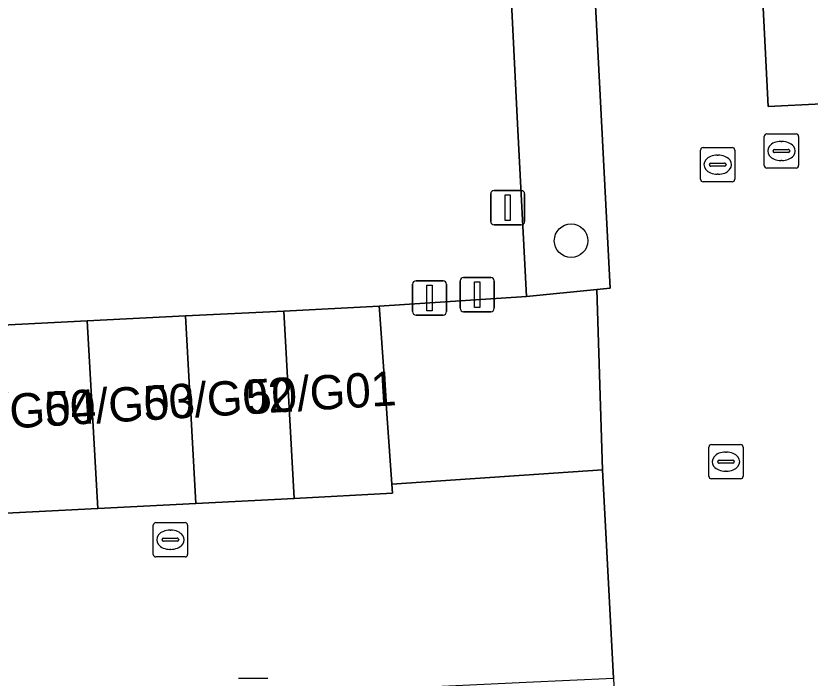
# Model space of a CAD drawing. Extents: x 161084 to 161928, y 385354 to 386522.
# Drawn here: x 161204.44 to 161227.6, y 386290.78 to 386310.08 of the extents above; entities that cross this region are included whole.
import ezdxf

# ---------------------------------------------------------------- set-up
doc = ezdxf.new("R2010")
doc.units = 0
for name, color, linetype in [('IMGEO_Afsluitpaal', 7, 'Continuous'), ('IMGEO_Boom', 7, 'Continuous'), ('IMGEO_Brandkraan', 7, 'Continuous'), ('IMGEO_Groenvoorziening', 7, 'Continuous'), ('IMGEO_Kolk', 7, 'Continuous'), ('IMGEO_Pand', 7, 'Continuous'), ('IMGEO_Pand_nummerreeks', 7, 'Continuous'), ('IMGEO_Parkeervlak_open', 7, 'Continuous'), ('IMGEO_Rijbaan_lokaal_open', 7, 'Continuous'), ('IMGEO_Rioolput', 7, 'Continuous'), ('IMGEO_Voetpad_open', 7, 'Continuous')]:
    doc.layers.add(name, color=color, linetype=linetype)

msp = doc.modelspace()

# ---------------------------------------------------------------- linework, layer by layer
at = {"layer": 'IMGEO_Afsluitpaal'}
for p, q in [((161218.287, 386304.089), (161218.287, 386304.889)), ((161218.287, 386304.889), (161218.287, 386304.089)), ((161218.387, 386304.989), (161219.177, 386304.989)), ((161219.177, 386304.989), (161218.387, 386304.989)), ((161219.277, 386304.889), (161219.277, 386304.089)), ((161219.277, 386304.089), (161219.277, 386304.889)), ((161219.177, 386303.989), (161218.387, 386303.989)), ((161218.387, 386303.989), (161219.177, 386303.989)), ((161216.11, 386302.359), (161216.9, 386302.359)), ((161216.9, 386302.359), (161216.11, 386302.359)), ((161217.398, 386301.557), (161217.398, 386302.357)), ((161217.398, 386302.357), (161217.398, 386301.557)), ((161217.498, 386302.457), (161218.288, 386302.457)), ((161218.288, 386302.457), (161217.498, 386302.457)), ((161218.388, 386302.357), (161218.388, 386301.557)), ((161218.388, 386301.557), (161218.388, 386302.357)), ((161216.01, 386301.459), (161216.01, 386302.259)), ((161216.01, 386302.259), (161216.01, 386301.459)), ((161217, 386302.259), (161217, 386301.459)), ((161217, 386301.459), (161217, 386302.259)), ((161216.9, 386301.359), (161216.11, 386301.359)), ((161216.11, 386301.359), (161216.9, 386301.359)), ((161218.288, 386301.457), (161217.498, 386301.457)), ((161217.498, 386301.457), (161218.288, 386301.457))]:
    msp.add_line(p, q, dxfattribs=at)
for points in [[(161218.707, 386304.864), (161218.857, 386304.864), (161218.857, 386304.114), (161218.707, 386304.114), (161218.707, 386304.864)], [(161217.818, 386302.332), (161217.968, 386302.332), (161217.968, 386301.582), (161217.818, 386301.582), (161217.818, 386302.332)], [(161216.43, 386302.234), (161216.58, 386302.234), (161216.58, 386301.484), (161216.43, 386301.484), (161216.43, 386302.234)]]:
    msp.add_lwpolyline(points, dxfattribs=at)
for centre, start, end in [((161218.387, 386304.889), 90, 180), ((161218.387, 386304.889), 90, 180), ((161219.177, 386304.889), 0, 90), ((161219.177, 386304.889), 360, 90), ((161218.387, 386304.089), 180, 270), ((161218.387, 386304.089), 180, 270), ((161219.177, 386304.089), 270, 0), ((161219.177, 386304.089), 270, 0), ((161216.11, 386302.259), 90, 180), ((161216.11, 386302.259), 90, 180), ((161216.9, 386302.259), 0, 90), ((161216.9, 386302.259), 360, 90), ((161217.498, 386302.357), 90, 180), ((161217.498, 386302.357), 90, 180), ((161218.288, 386302.357), 0, 90), ((161218.288, 386302.357), 360, 90), ((161216.11, 386301.459), 180, 270), ((161216.11, 386301.459), 180, 270), ((161216.9, 386301.459), 270, 0), ((161216.9, 386301.459), 270, 0), ((161217.498, 386301.557), 180, 270), ((161217.498, 386301.557), 180, 270), ((161218.288, 386301.557), 270, 0), ((161218.288, 386301.557), 270, 0)]:
    msp.add_arc(centre, 0.1, start, end, dxfattribs=at)
at = {"layer": 'IMGEO_Boom'}
msp.add_circle((161220.632, 386303.526), 0.489, dxfattribs=at)
at = {"layer": 'IMGEO_Brandkraan'}
for p, q in [((161226.264, 386305.716), (161226.264, 386306.568)), ((161226.339, 386306.642), (161227.191, 386306.642)), ((161227.265, 386306.568), (161227.265, 386305.716)), ((161226.752, 386306.422), (161226.777, 386306.422)), ((161226.523, 386306.136), (161226.523, 386306.148)), ((161226.961, 386306.099), (161226.563, 386306.099)), ((161226.566, 386306.185), (161226.964, 386306.185)), ((161227.007, 386306.148), (161227.007, 386306.136)), ((161226.775, 386305.862), (161226.75, 386305.862)), ((161227.191, 386305.642), (161226.339, 386305.642))]:
    msp.add_line(p, q, dxfattribs=at)
for points in [[(161226.264, 386305.716), (161226.264, 386306.568)], [(161226.339, 386306.642), (161227.191, 386306.642)], [(161227.265, 386306.568), (161227.265, 386305.716)], [(161227.191, 386305.642), (161226.339, 386305.642)]]:
    msp.add_lwpolyline(points, dxfattribs=at)
for centre, radius, start, end in [((161226.341, 386306.566), 0.0765, 91.552, 178.448), ((161226.341, 386306.566), 0.0765, 91.552, 178.448), ((161227.189, 386306.566), 0.0765, 1.552, 88.448), ((161227.189, 386306.566), 0.0765, 1.552, 88.448), ((161226.563, 386306.145), 0.0403, 85.8775, 175.7526), ((161226.56, 386306.135), 0.0366, 178.938, 274.7102), ((161226.964, 386306.142), 0.043, 264.8664, 352.4533), ((161226.968, 386306.147), 0.0386, 1.7309, 96.639), ((161226.341, 386305.718), 0.0765, 181.552, 268.448), ((161226.341, 386305.718), 0.0765, 181.552, 268.448), ((161227.189, 386305.718), 0.0765, 271.552, 358.448), ((161227.189, 386305.718), 0.0765, 271.552, 358.448)]:
    msp.add_arc(centre, radius, start, end, dxfattribs=at)
for centre, major_axis, ratio, start_param, end_param in [((161226.751, 386306.142), (-0.387, 0.002), 0.722429, 4.712389, 7.853982), ((161226.776, 386306.142), (-0.39, 0.002), 0.717154, 1.570796, 4.712389)]:
    msp.add_ellipse(centre, major_axis=major_axis, ratio=ratio, start_param=start_param, end_param=end_param, dxfattribs=at)
at = {"layer": 'IMGEO_Groenvoorziening'}
msp.add_lwpolyline([(161194.008, 386363.588), (161174.027, 386345.43), (161145.413, 386319.427), (161138.33, 386312.926), (161140.536, 386296.162), (161184.194, 386298.386), (161184.421, 386294.81), (161186.536, 386294.669), (161186.264, 386300.187), (161189.334, 386300.339), (161192.199, 386300.481), (161195.063, 386300.624), (161197.928, 386300.766), (161200.793, 386300.908), (161203.658, 386301.05), (161206.523, 386301.193), (161209.387, 386301.335), (161212.252, 386301.477), (161215.04, 386301.616), (161219.328, 386301.899), (161219.073, 386306.93), (161218.794, 386312.431)], dxfattribs=at)
at = {"layer": 'IMGEO_Kolk'}
for p, q in [((161224.647, 386296.661), (161224.647, 386297.513)), ((161224.722, 386297.587), (161225.574, 386297.587)), ((161225.648, 386297.513), (161225.648, 386296.661)), ((161225.135, 386297.367), (161225.16, 386297.367)), ((161224.906, 386297.081), (161224.906, 386297.093)), ((161225.344, 386297.044), (161224.946, 386297.044)), ((161224.949, 386297.13), (161225.347, 386297.13)), ((161225.39, 386297.093), (161225.39, 386297.081)), ((161225.158, 386296.807), (161225.133, 386296.807)), ((161225.574, 386296.587), (161224.722, 386296.587)), ((161208.449, 386294.384), (161208.449, 386295.236)), ((161208.524, 386295.31), (161209.376, 386295.31)), ((161209.45, 386295.236), (161209.45, 386294.384)), ((161208.937, 386295.09), (161208.962, 386295.09)), ((161208.708, 386294.804), (161208.708, 386294.816)), ((161209.146, 386294.767), (161208.748, 386294.767)), ((161208.751, 386294.853), (161209.149, 386294.853)), ((161209.192, 386294.816), (161209.192, 386294.804)), ((161208.96, 386294.53), (161208.935, 386294.53)), ((161209.376, 386294.31), (161208.524, 386294.31)), ((161210.933, 386290.777), (161211.785, 386290.777))]:
    msp.add_line(p, q, dxfattribs=at)
for points in [[(161224.647, 386296.661), (161224.647, 386297.513)], [(161224.722, 386297.587), (161225.574, 386297.587)], [(161225.648, 386297.513), (161225.648, 386296.661)], [(161225.574, 386296.587), (161224.722, 386296.587)], [(161208.449, 386294.384), (161208.449, 386295.236)], [(161208.524, 386295.31), (161209.376, 386295.31)], [(161209.45, 386295.236), (161209.45, 386294.384)], [(161209.376, 386294.31), (161208.524, 386294.31)], [(161210.933, 386290.777), (161211.785, 386290.777)]]:
    msp.add_lwpolyline(points, dxfattribs=at)
for centre, radius, start, end in [((161224.724, 386297.511), 0.0765, 91.552, 178.448), ((161224.724, 386297.511), 0.0765, 91.552, 178.448), ((161225.572, 386297.511), 0.0765, 1.552, 88.448), ((161225.572, 386297.511), 0.0765, 1.552, 88.448), ((161224.946, 386297.09), 0.0403, 85.8775, 175.7526), ((161224.943, 386297.08), 0.0366, 178.938, 274.7102), ((161225.347, 386297.087), 0.043, 264.8664, 352.4533), ((161225.351, 386297.092), 0.0386, 1.7309, 96.639), ((161224.724, 386296.663), 0.0765, 181.552, 268.448), ((161224.724, 386296.663), 0.0765, 181.552, 268.448), ((161225.572, 386296.663), 0.0765, 271.552, 358.448), ((161225.572, 386296.663), 0.0765, 271.552, 358.448), ((161208.526, 386295.234), 0.0765, 91.552, 178.448), ((161208.526, 386295.234), 0.0765, 91.552, 178.448), ((161209.374, 386295.234), 0.0765, 1.552, 88.448), ((161209.374, 386295.234), 0.0765, 1.552, 88.448), ((161208.748, 386294.813), 0.0403, 85.8775, 175.7526), ((161208.745, 386294.803), 0.0366, 178.938, 274.7102), ((161209.149, 386294.81), 0.043, 264.8664, 352.4533), ((161209.153, 386294.815), 0.0386, 1.7309, 96.639), ((161208.526, 386294.386), 0.0765, 181.552, 268.448), ((161208.526, 386294.386), 0.0765, 181.552, 268.448), ((161209.374, 386294.386), 0.0765, 271.552, 358.448), ((161209.374, 386294.386), 0.0765, 271.552, 358.448)]:
    msp.add_arc(centre, radius, start, end, dxfattribs=at)
for centre, major_axis, ratio, start_param, end_param in [((161225.134, 386297.087), (-0.387, 0.002), 0.722429, 4.712389, 7.853982), ((161225.159, 386297.087), (-0.39, 0.002), 0.717154, 1.570796, 4.712389), ((161208.936, 386294.81), (-0.387, 0.002), 0.722429, 4.712389, 7.853982), ((161208.961, 386294.81), (-0.39, 0.002), 0.717154, 1.570796, 4.712389)]:
    msp.add_ellipse(centre, major_axis=major_axis, ratio=ratio, start_param=start_param, end_param=end_param, dxfattribs=at)
at = {"layer": 'IMGEO_Pand'}
for points in [[(161215.046, 386301.516), (161215.04, 386301.616), (161212.252, 386301.477), (161212.558, 386296.016), (161215.423, 386296.164), (161215.408, 386296.426)], [(161212.252, 386301.477), (161209.387, 386301.335), (161209.694, 386295.867), (161212.558, 386296.016)], [(161206.523, 386301.193), (161203.658, 386301.05), (161203.965, 386295.571), (161206.829, 386295.719)], [(161209.387, 386301.335), (161206.523, 386301.193), (161206.829, 386295.719), (161209.694, 386295.867)]]:
    msp.add_lwpolyline(points, close=True, dxfattribs=at)
at = {"layer": 'IMGEO_Parkeervlak_open'}
for points in [[(161221.38, 386302.1), (161221.774, 386302.139), (161220.169, 386333.062), (161217.754, 386332.939), (161218.794, 386312.431), (161219.073, 386306.93), (161219.328, 386301.899)], [(161221.38, 386302.1), (161219.328, 386301.899), (161215.04, 386301.616), (161215.046, 386301.516), (161215.408, 386296.426), (161221.55, 386296.848)]]:
    msp.add_lwpolyline(points, close=True, dxfattribs=at)
at = {"layer": 'IMGEO_Rijbaan_lokaal_open'}
for points in [[(161220.169, 386333.062), (161221.774, 386302.139), (161221.38, 386302.1), (161221.55, 386296.848), (161221.867, 386290.776), (161222.198, 386283.493), (161220.416, 386283.424), (161220.492, 386280.571), (161220.669, 386274.617), (161220.689, 386273.665), (161218.219, 386273.565), (161218.444, 386269.477), (161218.541, 386266.964), (161218.864, 386260.816), (161219.223, 386253.488), (161220.943, 386246.296), (161226.043, 386246.607), (161225.911, 386252.885), (161225.005, 386268.341), (161225.691, 386268.37), (161225.676, 386268.703), (161227.359, 386268.78), (161227.375, 386268.44), (161229.89, 386268.545)], [(161227.947, 386307.514), (161226.38, 386307.443), (161225.201, 386330.697)]]:
    msp.add_lwpolyline(points, dxfattribs=at)
msp.add_lwpolyline([(161221.55, 386296.848), (161215.408, 386296.426), (161215.423, 386296.164), (161212.558, 386296.016), (161209.694, 386295.867), (161206.829, 386295.719), (161203.965, 386295.571), (161201.1, 386295.423), (161198.236, 386295.274), (161195.371, 386295.126), (161192.507, 386294.978), (161189.642, 386294.83), (161186.536, 386294.669), (161186.744, 386289.113), (161219.32, 386290.655), (161221.867, 386290.776)], close=True, dxfattribs=at)
at = {"layer": 'IMGEO_Rioolput'}
for p, q in [((161224.481, 386306.242), (161225.333, 386306.242)), ((161224.406, 386305.316), (161224.406, 386306.168)), ((161224.894, 386306.022), (161224.919, 386306.022)), ((161225.407, 386306.168), (161225.407, 386305.316)), ((161224.665, 386305.736), (161224.665, 386305.748)), ((161224.708, 386305.785), (161225.106, 386305.785)), ((161225.149, 386305.748), (161225.149, 386305.736)), ((161225.103, 386305.699), (161224.705, 386305.699)), ((161224.917, 386305.462), (161224.892, 386305.462)), ((161225.333, 386305.242), (161224.481, 386305.242))]:
    msp.add_line(p, q, dxfattribs=at)
for points in [[(161224.481, 386306.242), (161225.333, 386306.242)], [(161224.406, 386305.316), (161224.406, 386306.168)], [(161225.407, 386306.168), (161225.407, 386305.316)], [(161225.333, 386305.242), (161224.481, 386305.242)]]:
    msp.add_lwpolyline(points, dxfattribs=at)
for centre, radius, start, end in [((161224.483, 386306.166), 0.0765, 91.552, 178.448), ((161224.483, 386306.166), 0.0765, 91.552, 178.448), ((161225.331, 386306.166), 0.0765, 1.552, 88.448), ((161225.331, 386306.166), 0.0765, 1.552, 88.448), ((161224.705, 386305.745), 0.0403, 85.8775, 175.7526), ((161225.11, 386305.747), 0.0386, 1.7309, 96.639), ((161224.702, 386305.735), 0.0366, 178.938, 274.7102), ((161225.106, 386305.742), 0.043, 264.8664, 352.4533), ((161224.483, 386305.318), 0.0765, 181.552, 268.448), ((161224.483, 386305.318), 0.0765, 181.552, 268.448), ((161225.331, 386305.318), 0.0765, 271.552, 358.448), ((161225.331, 386305.318), 0.0765, 271.552, 358.448)]:
    msp.add_arc(centre, radius, start, end, dxfattribs=at)
for centre, major_axis, ratio, start_param, end_param in [((161224.893, 386305.742), (-0.387, 0.002), 0.722429, 4.712389, 7.853982), ((161224.918, 386305.742), (-0.39, 0.002), 0.717154, 1.570796, 4.712389)]:
    msp.add_ellipse(centre, major_axis=major_axis, ratio=ratio, start_param=start_param, end_param=end_param, dxfattribs=at)
at = {"layer": 'IMGEO_Voetpad_open'}
msp.add_lwpolyline([(161225.201, 386330.697), (161226.38, 386307.443), (161227.947, 386307.514), (161228.25, 386308.482), (161227.068, 386329.511)], dxfattribs=at)

# ---------------------------------------------------------------- texts
at = {"layer": 'IMGEO_Pand_nummerreeks'}
for s, p in [('50/G02', (161208.185, 386298.288)), ('50/G01', (161211.182, 386298.469)), ('50/G03', (161205.31, 386298.115)), ('50/G04', (161202.429, 386297.941))]:
    msp.add_text(s, height=1, rotation=3.4549, dxfattribs=at).set_placement(p)

doc.saveas('drawing.dxf')
